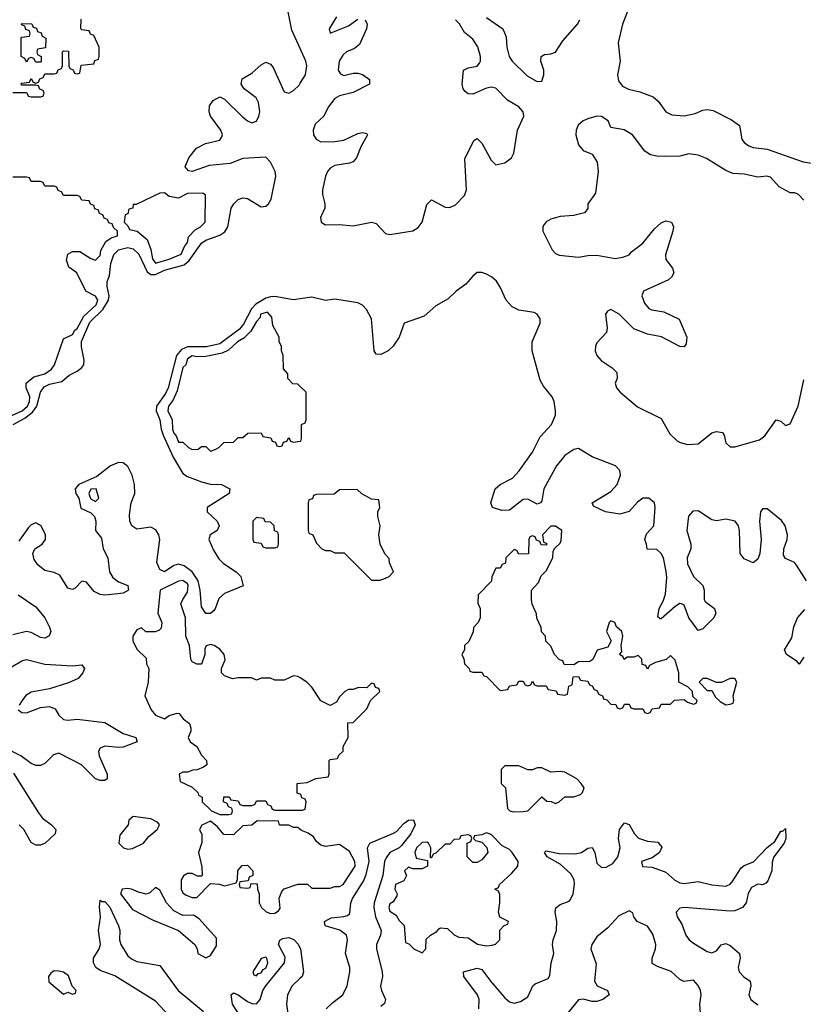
# Model space of a CAD drawing. Header units: inches. Extents: x 2710684 to 2828758, y 857022 to 965663.
# Tile 266 of 316: x 2788780 to 2792188, y 881429 to 885710. Entities that reach past the tile are written whole.
import ezdxf

# ---------------------------------------------------------------- set-up
doc = ezdxf.new("R2010")
doc.units = ezdxf.units.IN
doc.header["$MEASUREMENT"] = 0
doc.layers.add('C7888', color=7, linetype='Continuous')
doc.layers.add('C7898', color=7, linetype='Continuous')

msp = doc.modelspace()

# ---------------------------------------------------------------- linework, layer by layer
at = {"layer": 'C7888', "color": 4}
for points, elevation in [([(2790000, 885584.7), (2789964, 885664), (2789937, 885797), (2789858.3, 885930), (2789845.4, 885970), (2789822.9, 886090), (2789822.7, 886170), (2789829.3, 886190.7), (2789850, 886181), (2789892.4, 886110), (2789910, 886058), (2789917, 886010), (2789926.7, 885990), (2789959.2, 885959.2), (2789990, 885912.4), (2790000, 885902.3)], 4), ([(2788750, 885394), (2788810, 885394), (2788818, 885378), (2788830, 885374), (2788870, 885374), (2788882, 885378), (2788886, 885390), (2788882, 885402), (2788867.3, 885407.3), (2788862, 885422), (2788850, 885426), (2788790, 885426), (2788786, 885430), (2788790, 885434), (2788822, 885438), (2788830, 885454), (2788838, 885438), (2788850, 885434), (2788862, 885438), (2788867.3, 885452.7), (2788882, 885458), (2788890, 885474), (2788930, 885474), (2788942, 885478), (2788947.3, 885492.7), (2788962, 885498), (2788966, 885510), (2788966, 885570), (2788970, 885574), (2788992.7, 885572.7), (2788994, 885510), (2788998, 885498), (2789012.7, 885492.7), (2789018, 885478), (2789030, 885474), (2789042, 885478), (2789047.3, 885512.7), (2789102, 885518), (2789107.3, 885532.7), (2789122, 885538), (2789126, 885550), (2789126, 885590), (2789102, 885642), (2789087.3, 885647.3), (2789082, 885662), (2789050, 885666), (2789046, 885670), (2789047.3, 885712.7)], 8), ([(2788751.1, 883950), (2788802.1, 883977.9), (2788836.3, 884003.7), (2788854.4, 884030), (2788869.8, 884090.2), (2788886.1, 884113.9), (2788910, 884126), (2788963.2, 884136.8), (2788995.5, 884164.5), (2789030, 884181.8), (2789050, 884197.4), (2789058.8, 884210), (2789060.2, 884230), (2789048.5, 884288.5), (2789048.6, 884311.4), (2789085.5, 884394.5), (2789141.1, 884450), (2789165.7, 884490), (2789169.8, 884510), (2789160.5, 884550), (2789160.5, 884570), (2789170, 884598), (2789176.2, 884650), (2789190, 884688.7), (2789209.9, 884710.1), (2789250, 884720.2), (2789273.6, 884713.6), (2789297.6, 884690), (2789334.1, 884614.1), (2789350, 884602.3), (2789370, 884602.7), (2789410, 884621.7), (2789495.9, 884644.1), (2789517.1, 884662.9), (2789570, 884738), (2789590, 884752), (2789650, 884773), (2789671.6, 884788.4), (2789684.4, 884810), (2789699.8, 884890), (2789710.9, 884910), (2789730, 884928), (2789750, 884935.2), (2789770, 884932.3), (2789830, 884895.9), (2789850, 884898.6), (2789862, 884910), (2789873.3, 884930), (2789893.3, 885030), (2789890.7, 885050), (2789871.1, 885091.1), (2789850, 885111.9), (2789750, 885106.4), (2789695, 885085), (2789604.3, 885075.7), (2789530, 885049.7), (2789513.4, 885053.4), (2789499.5, 885070), (2789515.4, 885110), (2789548.2, 885151.8), (2789588.2, 885171.8), (2789650, 885186.7), (2789659.5, 885200.5), (2789662.6, 885210), (2789654.3, 885230), (2789609.6, 885290), (2789604.5, 885310), (2789605.1, 885334.9), (2789620.9, 885359.1), (2789650, 885374.8), (2789670, 885364), (2789748.4, 885288.4), (2789770, 885270.3), (2789790, 885260.9), (2789810, 885268.9), (2789820.3, 885290), (2789823.8, 885310), (2789817.8, 885350), (2789808, 885370), (2789756.2, 885410), (2789742.7, 885430), (2789747, 885453), (2789790, 885477.6), (2789830, 885514), (2789850, 885525.5), (2789870, 885517.3), (2789882.3, 885502.3), (2789930, 885395.8), (2789950, 885390.3), (2789970, 885402), (2789994.7, 885425.3), (2790000, 885433.8)], 4), ([(2788735.3, 883984.7), (2788791.3, 884010), (2788813.7, 884030), (2788822, 884050), (2788823.6, 884070), (2788808, 884110), (2788808, 884130), (2788842, 884158), (2788890, 884170.7), (2788918, 884190), (2788931.8, 884210), (2788970, 884322), (2789010, 884342), (2789019.5, 884360.5), (2789030, 884367.7), (2789058.6, 884421.4), (2789112.8, 884470), (2789119.3, 884490), (2789110, 884508.7), (2789068, 884530), (2789028, 884610), (2788993.6, 884633.6), (2788984, 884664), (2788989, 884690), (2789010, 884702.8), (2789042, 884702), (2789090, 884672), (2789110, 884664.7), (2789130, 884684.7), (2789133.2, 884706.8), (2789154.6, 884745.4), (2789178, 884762), (2789206, 884770), (2789206, 884790), (2789187.3, 884807.3), (2789182, 884822), (2789167.3, 884827.3), (2789162, 884842), (2789147.3, 884847.3), (2789142, 884862), (2789127.3, 884867.3), (2789122, 884882), (2789107.3, 884887.3), (2789102, 884902), (2789087.3, 884907.3), (2789082, 884922), (2789050, 884926), (2789042, 884942), (2789030, 884946), (2788970, 884946), (2788962, 884962), (2788947.3, 884967.3), (2788942, 884982), (2788930, 884986), (2788890, 884986), (2788882, 885002), (2788870, 885006), (2788830, 885006), (2788822, 885022), (2788810, 885026), (2788750, 885026)], 8), ([(2790000, 884496.7), (2789970, 884492.5), (2789890, 884506), (2789870, 884505.8), (2789850, 884499), (2789807.4, 884472.6), (2789787.4, 884452.6), (2789753.3, 884386.7), (2789735.8, 884364.2), (2789650, 884301.1), (2789592.2, 884287.8), (2789510, 884287.4), (2789483.2, 884276.8), (2789461.7, 884250), (2789425.4, 884110), (2789414.4, 884085.6), (2789375.4, 884030), (2789373.5, 884010), (2789389.3, 883970), (2789395, 883930), (2789403.9, 883903.9), (2789447.5, 883807.5), (2789490, 883737.8), (2789510, 883723.6), (2789570, 883700.2), (2789610, 883691.3), (2789658, 883690), (2789694, 883670), (2789690.7, 883650), (2789595.8, 883590), (2789594.9, 883570), (2789638.3, 883530), (2789647.7, 883510), (2789638.7, 883490), (2789608.4, 883470), (2789602.6, 883450), (2789623.1, 883403.1), (2789645.8, 883365.8), (2789666.3, 883346.3), (2789721, 883310), (2789741, 883290), (2789751.3, 883248.7), (2789670, 883216), (2789646.6, 883193.4), (2789630, 883148.7), (2789621.4, 883138.6), (2789610, 883129.2), (2789590, 883129.2), (2789570, 883158), (2789564.8, 883230), (2789556, 883270), (2789529.7, 883310), (2789495.6, 883335.6), (2789470, 883342.7), (2789450, 883337.7), (2789410, 883309.7), (2789390, 883319.6), (2789376.4, 883350), (2789388.8, 883450), (2789385.6, 883470), (2789371.8, 883491.8), (2789350, 883503.5), (2789290, 883494.7), (2789268.2, 883510), (2789259.2, 883530), (2789258, 883558), (2789264.1, 883610), (2789280.3, 883650), (2789278.9, 883690), (2789269.8, 883730), (2789250, 883767.1), (2789230, 883783.1), (2789210, 883784.4), (2789174.9, 883770), (2789116, 883724), (2789037.6, 883690), (2789021.2, 883670), (2789024.2, 883650), (2789037.5, 883630), (2789046.3, 883586.3), (2789090, 883565.5), (2789104.7, 883550), (2789111.3, 883530), (2789109, 883490), (2789135.9, 883455.9), (2789142.9, 883410), (2789163.5, 883370), (2789170.2, 883310), (2789185.3, 883285.3), (2789210, 883265.7), (2789250.4, 883250.4), (2789253.4, 883230), (2789230, 883217.6), (2789206.5, 883213.5), (2789150, 883208.9), (2789130, 883211.7), (2789104, 883224), (2789070, 883264.7), (2789050, 883269.6), (2789021.8, 883238.2), (2789010, 883232.6), (2788990, 883238.9), (2788955.1, 883295.1), (2788930, 883306.4), (2788890, 883315.3), (2788859.6, 883339.6), (2788843.2, 883363.2), (2788836.8, 883390), (2788845.4, 883410), (2788878, 883430), (2788892.5, 883450), (2788891.6, 883470), (2788874, 883510), (2788850, 883522.5), (2788830, 883513.6), (2788818, 883502), (2788777, 883443)], 4), ([(2790000, 884116), (2789990, 884126), (2789967.3, 884127.3), (2789946, 884150), (2789946, 884170), (2789927.3, 884192.7), (2789926, 884250), (2789918, 884270), (2789918, 884290), (2789908, 884310), (2789908, 884330), (2789880.4, 884380.4), (2789876.4, 884416.4), (2789858, 884438), (2789826.8, 884430), (2789825.4, 884414.6), (2789810, 884398), (2789784.4, 884355.6), (2789754.9, 884325.1), (2789726.8, 884310), (2789687.3, 884272.7), (2789660.4, 884259.6), (2789590, 884245.2), (2789550, 884244), (2789530, 884248.7), (2789510, 884235.3), (2789502, 884210), (2789490, 884198), (2789464.2, 884095.8), (2789445.7, 884054.3), (2789427.7, 884030), (2789424.9, 884010), (2789442.8, 883970), (2789444, 883930), (2789450, 883912), (2789461, 883901), (2789470, 883874), (2789490, 883874), (2789514, 883850), (2789530, 883842), (2789556.4, 883843.6), (2789570, 883854), (2789590, 883854), (2789610, 883834), (2789630, 883842), (2789646, 883850), (2789668.4, 883871.6), (2789710, 883874), (2789730, 883894), (2789750, 883894), (2789772.7, 883912.7), (2789830, 883914), (2789838, 883898), (2789872.7, 883892.7), (2789878, 883878), (2789892.7, 883872.7), (2789898, 883858), (2789910, 883854), (2789922, 883858), (2789927.3, 883872.7), (2789942, 883878), (2789950, 883894), (2789958, 883878), (2789970, 883874), (2790000, 883877.7)], 8), ([(2790000, 882848.7), (2789990, 882855.3), (2789970, 882858), (2789930, 882838), (2789890, 882838), (2789870, 882848), (2789830, 882848), (2789810, 882838), (2789788.7, 882848.7), (2789730.7, 882849.3), (2789704.7, 882844.7), (2789670, 882858), (2789658, 882870), (2789658, 882890), (2789673.6, 882926.4), (2789668.7, 882950), (2789650, 882974), (2789626, 882990), (2789610, 882994), (2789591.6, 882988.4), (2789585.4, 882974.6), (2789584.7, 882950), (2789570, 882908), (2789550, 882908.7), (2789530, 882918), (2789524, 882930), (2789519, 882990), (2789502.7, 883030), (2789500.9, 883110), (2789481.2, 883170), (2789489, 883190), (2789510, 883221), (2789513, 883250), (2789510, 883257.2), (2789490, 883272.3), (2789470, 883269.3), (2789391.3, 883230), (2789381, 883130), (2789398, 883090), (2789395.3, 883064.7), (2789385.4, 883054.6), (2789368.4, 883048.4), (2789328.4, 883048.4), (2789310, 883066), (2789290, 883058), (2789272, 883030), (2789272, 883010), (2789290, 882974), (2789330, 882934), (2789331.3, 882910), (2789342, 882890), (2789338, 882830), (2789324.7, 882770), (2789351, 882710), (2789370, 882686), (2789410, 882671), (2789430, 882684.7), (2789464.7, 882695.3), (2789474, 882694), (2789491, 882671), (2789518, 882650), (2789524.7, 882630), (2789523.6, 882616.4), (2789512, 882590), (2789522, 882570), (2789550.7, 882550.7), (2789570, 882512), (2789592, 882490), (2789594, 882470), (2789579.6, 882460.4), (2789551.6, 882448.4), (2789532.7, 882447.3), (2789510, 882438), (2789490, 882438), (2789474, 882430), (2789478, 882398), (2789530, 882374), (2789554, 882350), (2789558, 882338), (2789574, 882330), (2789574, 882310), (2789614, 882270), (2789650, 882254), (2789690, 882254), (2789702, 882258), (2789706, 882270), (2789702, 882282), (2789687.3, 882287.3), (2789682, 882302), (2789666, 882310), (2789668.4, 882331.6), (2789691.6, 882331.6), (2789698, 882318), (2789730, 882314), (2789738, 882298), (2789750, 882294), (2789790, 882294), (2789802, 882298), (2789810, 882314), (2789850, 882314), (2789858, 882298), (2789872.7, 882292.7), (2789878, 882278), (2789890, 882274), (2790000, 882274)], 8), ([(2788773.7, 883210), (2788850, 883156.9), (2788889.1, 883110), (2788910.3, 883069.7), (2788914.9, 883050), (2788907.9, 883032.1), (2788890, 883021.5), (2788870, 883024.2), (2788830, 883046.6), (2788810, 883050.7), (2788750, 883036.1)], 4), ([(2788670, 882853.8), (2788790, 882923.2), (2788810, 882929.2), (2788890, 882908.3), (2789010, 882900.3), (2789050, 882904.9), (2789061.6, 882890), (2789055.3, 882870), (2789033.6, 882846.3), (2788992.7, 882827.3), (2788910, 882801.6), (2788830, 882787), (2788807.3, 882772.7), (2788790.2, 882750), (2788777.7, 882730)], 4), ([(2788774, 882710), (2788790, 882697.4), (2788810, 882696.9), (2788870, 882720.2), (2788910, 882724.5), (2788934.1, 882714.1), (2788950, 882686.7), (2788970, 882668.1), (2788990, 882664.5), (2789030, 882669.2), (2789150, 882654.4), (2789230, 882607), (2789284.7, 882590), (2789291.3, 882570), (2789230, 882547.4), (2789210, 882545.3), (2789150, 882551.8), (2789130, 882543.6), (2789122.8, 882530), (2789125.6, 882510), (2789160.2, 882430), (2789160.4, 882410), (2789150, 882402), (2789130, 882402), (2789110, 882409.8), (2789048.3, 882470), (2788950, 882520.8), (2788926.4, 882513.6), (2788890, 882475.8), (2788870, 882468.3), (2788850, 882468.3), (2788830, 882476.3), (2788784.5, 882510), (2788744.5, 882530)], 4), ([(2788753.7, 882433.7), (2788861.8, 882261.8), (2788879.2, 882239.2), (2788918.8, 882210), (2788937.3, 882190), (2788934, 882170), (2788890.8, 882130), (2788870, 882122), (2788850, 882122), (2788830, 882133.2), (2788798.4, 882190), (2788777.6, 882210)], 4), ([(2790000, 882342.7), (2789987.3, 882347.3), (2789986, 882390), (2790000, 882391.3)], 8), ([(2790000, 882190.1), (2789990, 882198), (2789970, 882198), (2789950, 882208), (2789910, 882208.7), (2789906, 882226), (2789812.7, 882227.3), (2789790, 882208), (2789750, 882206), (2789710, 882166), (2789668.4, 882168.4), (2789640.4, 882200.4), (2789610, 882226), (2789571.6, 882208.4), (2789562, 882190), (2789572.7, 882167.3), (2789572.7, 882132.7), (2789558, 882090), (2789572.7, 882027.3), (2789574, 881990), (2789570, 881986), (2789552.7, 881987.3), (2789530, 881998), (2789510, 881998), (2789491.6, 881988.4), (2789482, 881970), (2789482, 881930), (2789490, 881914), (2789503.6, 881903.6), (2789530, 881894), (2789550, 881894), (2789610, 881954), (2789648.4, 881951.6), (2789670, 881944.7), (2789722, 881958), (2789727.3, 881972.7), (2789728.4, 882011.6), (2789747.3, 882032.7), (2789770, 882034), (2789794, 882010), (2789794, 881990), (2789778, 881982), (2789774, 881966), (2789738, 881962), (2789734, 881950), (2789738, 881938), (2789770, 881934), (2789782, 881938), (2789786, 881954), (2789812.7, 881952.7), (2789814, 881930), (2789822, 881910), (2789822, 881870), (2789832, 881850), (2789851.1, 881831.1), (2789870, 881824.7), (2789890, 881826), (2789904.7, 881835.3), (2789912.9, 881847.1), (2789909, 881891), (2789920.2, 881919.8), (2789930, 881932), (2789990, 881952), (2790000, 881951.9)], 8), ([(2789492.9, 881312.9), (2789370, 881442.7), (2789193.7, 881553.7), (2789130, 881575.8), (2789111.6, 881590), (2789100.5, 881610), (2789100.5, 881630), (2789125.1, 881670), (2789131.8, 881690), (2789122.9, 881750), (2789131.4, 881808.6), (2789126.5, 881853.5), (2789130, 881882), (2789136.9, 881876.9), (2789150, 881876.3), (2789172.1, 881852.1), (2789210.2, 881770), (2789215.2, 881750), (2789214.3, 881710), (2789220.3, 881690), (2789250, 881640.5), (2789266.5, 881626.5), (2789290, 881615.8), (2789390, 881598.8), (2789469.5, 881489.5), (2789578.6, 881398.6)], 4), ([(2789768.6, 881330), (2789705.4, 881430), (2789699.3, 881470), (2789710, 881479.1), (2789730, 881470.4), (2789770, 881442), (2789790, 881432.9), (2789810, 881432.2), (2789825.1, 881450), (2789838, 881490), (2789849.8, 881510), (2789931.7, 881610), (2789934.8, 881634.8), (2789905.1, 881690), (2789911.7, 881708.3), (2789924.6, 881715.4), (2789950, 881719.5), (2789971.9, 881711.9), (2789990.9, 881690.9), (2790000, 881672.7)], 4), ([(2790000, 881542.5), (2789965.2, 881510), (2789944.9, 881470), (2789940.2, 881430), (2789945.5, 881390), (2789942.4, 881370), (2789914.7, 881290), (2789905.4, 881210), (2789886, 881130), (2789885.7, 881110), (2789890, 881102), (2789906, 881106), (2789942.4, 881137.6), (2789991.3, 881168.7), (2790000, 881178.4)], 4)]:
    msp.add_lwpolyline(points, dxfattribs=dict(at, elevation=elevation))
at = {"layer": 'C7888', "color": 4, "elevation": 8}
for points in [[(2788850, 885526), (2788842, 885542), (2788830, 885546), (2788818, 885542), (2788810, 885526), (2788802, 885542), (2788786, 885550), (2788786, 885630), (2788790, 885634), (2788822, 885638), (2788826, 885650), (2788822, 885662), (2788807.3, 885667.3), (2788802, 885682), (2788787.3, 885687.3), (2788790, 885694), (2788832.7, 885692.7), (2788838, 885678), (2788852.7, 885672.7), (2788858, 885658), (2788872.7, 885652.7), (2788878, 885638), (2788894, 885630), (2788892.7, 885587.3), (2788858, 885582), (2788854, 885570), (2788858, 885558), (2788874, 885550), (2788874, 885530), (2788870, 885526)], [(2789410, 884957.2), (2789390, 884956), (2789286, 884906), (2789274, 884906), (2789272, 884890), (2789254, 884886), (2789250, 884866), (2789238, 884862), (2789234, 884830), (2789250, 884814), (2789258, 884798), (2789290.9, 884790.9), (2789334, 884754), (2789350.8, 884710.8), (2789357.3, 884670), (2789370, 884651), (2789430, 884668.8), (2789482, 884690), (2789496, 884724), (2789510, 884742), (2789514.6, 884765.4), (2789543.1, 884796.9), (2789566, 884810), (2789586, 884830), (2789587.3, 884947.3), (2789576.4, 884956.4), (2789510, 884954), (2789470, 884934), (2789430, 884942)], [(2789112.7, 883670), (2789090, 883668.7), (2789080.7, 883650), (2789087.1, 883632.9), (2789090, 883626.8), (2789110, 883616), (2789124, 883630)], [(2789810, 883546), (2789794, 883530), (2789794, 883450), (2789798, 883438), (2789830, 883434), (2789838, 883418), (2789850, 883414), (2789890, 883414), (2789902, 883418), (2789906, 883430), (2789906, 883470), (2789902, 883482), (2789887.3, 883487.3), (2789886, 883510), (2789870, 883526), (2789847.3, 883527.3), (2789842, 883542)], [(2789274, 882246), (2789254, 882230), (2789252, 882210), (2789214.8, 882165.2), (2789211, 882130), (2789232, 882110), (2789250, 882104), (2789270, 882106.8), (2789318, 882130), (2789341.2, 882158.8), (2789378, 882190), (2789388, 882210), (2789380.4, 882220.4), (2789350, 882235.3)], [(2789370, 881938), (2789345.4, 881914.6), (2789330, 881908.7), (2789296.5, 881916.5), (2789266, 881930), (2789250, 881933.2), (2789226, 881930), (2789218.8, 881910), (2789270, 881842), (2789356.9, 881796.9), (2789470.7, 881750.7), (2789542, 881690), (2789552, 881670), (2789554, 881650), (2789590, 881632), (2789610, 881642), (2789636.4, 881683.6), (2789636.4, 881716.4), (2789560.4, 881800.4), (2789536.4, 881816.4), (2789490, 881815.3), (2789450, 881835.3), (2789418, 881870), (2789390, 881926)], [(2789850, 881634), (2789830, 881628), (2789794, 881570), (2789798, 881558), (2789810, 881554), (2789816.4, 881563.6), (2789830, 881566), (2789839, 881581), (2789850, 881586.8), (2789859, 881610), (2789855.3, 881630)], [(2788930, 881575.3), (2788915.3, 881564.7), (2788904.7, 881550), (2788907.3, 881527.3), (2788970, 881474), (2788990, 881482), (2789010, 881474), (2789022, 881478), (2789026, 881490), (2789008, 881508), (2788992.9, 881552.9), (2788970, 881568.7), (2788950, 881574)]]:
    msp.add_lwpolyline(points, close=True, dxfattribs=at)
at = {"layer": 'C7898', "color": 4}
for points, elevation in [([(2791432, 885768), (2791400.9, 885690), (2791382, 885610), (2791390.4, 885530), (2791379.5, 885470), (2791384.4, 885444.4), (2791401.6, 885421.6), (2791427.5, 885407.5), (2791476, 885396), (2791534.4, 885374.4), (2791556.4, 885356.4), (2791590.4, 885310), (2791616, 885296), (2791670, 885291.7), (2791717.5, 885302.5), (2791750, 885316.3), (2791770, 885319.1), (2791795.8, 885315.8), (2791874.9, 885274.9), (2791910.4, 885250.4), (2791919.5, 885190), (2791930, 885175.5), (2791950, 885161.3), (2791970, 885154), (2792030, 885147), (2792187.3, 885092.7), (2792250, 885082)], 4), ([(2790157.2, 885722.8), (2790125.7, 885670), (2790130, 885651.3), (2790210, 885682.7), (2790250, 885712)], 4), ([(2790282, 885710), (2790290.3, 885690.3), (2790287.6, 885670), (2790258.2, 885601.8), (2790235.8, 885584.2), (2790200.4, 885570), (2790184.5, 885555.5), (2790169.1, 885530), (2790164.9, 885490), (2790174.7, 885474.7), (2790190, 885467.2), (2790230, 885476.9), (2790250, 885477.3), (2790271.2, 885471.2), (2790300.5, 885450), (2790300.5, 885430), (2790230, 885394.2), (2790170, 885378.8), (2790150, 885367.1), (2790121.8, 885330), (2790103.1, 885290), (2790064.7, 885255.3), (2790055.9, 885230), (2790058.2, 885210), (2790069.1, 885190), (2790090, 885178.8), (2790150, 885180.2), (2790190, 885186.2), (2790250, 885214.6), (2790270, 885219.5), (2790290, 885214.8), (2790292.7, 885210), (2790263.2, 885156.8), (2790245.2, 885110), (2790230, 885092.6), (2790213.9, 885086.1), (2790150, 885076.2), (2790130, 885064.4), (2790118.6, 885050), (2790109.3, 885030), (2790096.9, 884970), (2790096.2, 884950), (2790107.2, 884910), (2790106.4, 884890), (2790088.1, 884850), (2790090.3, 884830), (2790110, 884818.2), (2790170, 884819.3), (2790230, 884813.2), (2790310, 884829.2), (2790330, 884824.4), (2790370, 884780.9), (2790390, 884775.8), (2790490, 884792.4), (2790513, 884807), (2790530.5, 884829.5), (2790550, 884906.8), (2790570, 884926.7), (2790630, 884895.5), (2790650, 884893.4), (2790675.3, 884904.7), (2790714.2, 884945.8), (2790722.2, 884970), (2790715.2, 885104.8), (2790755.1, 885184.9), (2790770, 885193), (2790790, 885173.4), (2790830, 885099.1), (2790850, 885078.7), (2790890, 885088.1), (2790919.2, 885110), (2790928.5, 885130), (2790944.8, 885230), (2790972.8, 885290), (2790969.7, 885310), (2790950.5, 885330.5), (2790900.7, 885360.7), (2790850, 885412.3), (2790830, 885416.1), (2790810, 885411.8), (2790750, 885386), (2790730, 885388.4), (2790717.6, 885397.6), (2790708, 885410), (2790704, 885430), (2790709.7, 885490), (2790730, 885501.1), (2790770, 885507.6), (2790779.6, 885520.4), (2790784.4, 885530), (2790784.2, 885550), (2790772.7, 885592.7), (2790750, 885624.7), (2790714.7, 885654.7), (2790692.2, 885692.2), (2790675.1, 885710)], 4), ([(2790810, 885719.6), (2790880.2, 885670), (2790895.1, 885635.1), (2790898.5, 885590), (2790908.1, 885550), (2790920.9, 885530), (2790986.4, 885466.4), (2791030, 885442), (2791050, 885443.1), (2791059.8, 885470), (2791058.8, 885490), (2791046.6, 885530), (2791047.3, 885550), (2791061.8, 885558.2), (2791090, 885561.5), (2791110.6, 885569.4), (2791142.3, 885617.7), (2791206, 885690), (2791215.8, 885710)], 4), ([(2790000, 885433.8), (2790022.5, 885470), (2790028.8, 885510), (2790024.8, 885530), (2790000, 885584.7)], 4), ([(2792190, 884926), (2792166, 884950), (2792150, 884958), (2792130, 884958), (2792083.2, 884983.2), (2792045.2, 885025.2), (2792029.2, 885029.2), (2791990, 885025.1), (2791930, 885038), (2791881.2, 885041.2), (2791850, 885054), (2791766.3, 885106.3), (2791730, 885121.7), (2791690, 885126.9), (2791650, 885117.3), (2791590, 885115.6), (2791550, 885116.4), (2791522.3, 885122.3), (2791497.8, 885137.8), (2791444.5, 885210), (2791408.2, 885231.8), (2791350, 885242), (2791338.4, 885270), (2791310, 885288.5), (2791290, 885290.7), (2791250, 885278.9), (2791230, 885269.8), (2791208.9, 885251.1), (2791199.7, 885230), (2791197.8, 885210), (2791210, 885165.5), (2791230, 885142), (2791270, 885126), (2791290.7, 885090), (2791295.5, 885050), (2791283.7, 884956.3), (2791250.8, 884910), (2791250.5, 884889.5), (2791236, 884870), (2791190, 884858.5), (2791130, 884853.8), (2791090, 884842.2), (2791068.9, 884831.1), (2791060.3, 884819.7), (2791054.4, 884810), (2791054.2, 884790), (2791096.1, 884710), (2791110, 884693.1), (2791126, 884686), (2791210, 884676.9), (2791250, 884685), (2791290, 884686), (2791370, 884671.6), (2791402.8, 884677.2), (2791430, 884688), (2791439.7, 884700.3), (2791490, 884738.7), (2791539.8, 884800.2), (2791570, 884826.7), (2791590, 884835.5), (2791614, 884830), (2791622.4, 884810), (2791619.5, 884790), (2791587.7, 884687.7), (2791590, 884666.8), (2791618.8, 884630), (2791624, 884610), (2791614, 884590), (2791601.1, 884578.9), (2791492.4, 884530), (2791485.2, 884510), (2791497, 884477), (2791515.1, 884455.1), (2791528.9, 884448.9), (2791580.6, 884440.6), (2791647.5, 884407.5), (2791680.7, 884330), (2791678.8, 884301.2), (2791670, 884288), (2791650, 884288.7), (2791571.5, 884331.5), (2791510, 884342.7), (2791450, 884365.6), (2791386.6, 884430), (2791350, 884450.8), (2791336.7, 884443.3), (2791327.2, 884430), (2791334.7, 884370), (2791331.7, 884350), (2791290, 884305.6), (2791283.2, 884290), (2791282.9, 884270), (2791290.2, 884250), (2791309, 884229), (2791356.8, 884196.8), (2791375.9, 884175.9), (2791378.4, 884150), (2791368.9, 884130), (2791375.3, 884110), (2791391.6, 884090), (2791466.8, 884026.8), (2791570, 883976.3), (2791606.7, 883910), (2791638.9, 883878.9), (2791651.3, 883871.3), (2791683.8, 883863.8), (2791730, 883866), (2791790, 883913.4), (2791810, 883920.3), (2791835.4, 883915.4), (2791843.1, 883903.1), (2791850.3, 883870), (2791870, 883853.1), (2791890, 883853.4), (2791996.5, 883883.5), (2792019.7, 883900.3), (2792070, 883970.5), (2792090, 883964.9), (2792110, 883945.5), (2792130, 883953), (2792165.3, 884030), (2792190, 884144.7)], 4), ([(2792201.1, 883270), (2792158.6, 883338.6), (2792149.8, 883349.8), (2792110, 883367.6), (2792102, 883382), (2792102.2, 883410), (2792117.2, 883450), (2792118.8, 883470), (2792108.6, 883510), (2792092.5, 883532.5), (2792030, 883583.5), (2792010, 883583), (2792000.8, 883570), (2791996.5, 883530), (2792004.2, 883450), (2791998.9, 883390), (2791990, 883365.2), (2791970, 883349.3), (2791930, 883366.6), (2791913.6, 883390), (2791909.8, 883490), (2791905.3, 883510), (2791890.5, 883530.5), (2791850, 883538.4), (2791810, 883531.9), (2791790, 883536.4), (2791730, 883574.6), (2791706.8, 883573.2), (2791688.4, 883551.6), (2791681.3, 883490), (2791699, 883430), (2791698.9, 883410), (2791682, 883370), (2791683.9, 883343.9), (2791709.3, 883289.3), (2791750.3, 883250), (2791756, 883230), (2791756.4, 883190), (2791761.2, 883181.2), (2791801, 883150), (2791806.8, 883130), (2791798.8, 883110), (2791750, 883061.2), (2791730, 883054), (2791689.5, 883110), (2791670, 883164), (2791658, 883170), (2791650, 883172.3), (2791630, 883159.5), (2791570, 883105.2), (2791564.7, 883104.7), (2791554.6, 883114.6), (2791560.5, 883150), (2791578, 883182), (2791587.7, 883212.3), (2791594.7, 883285.3), (2791591.6, 883311.6), (2791579.7, 883370), (2791570, 883389.4), (2791550, 883406), (2791508, 883408), (2791506, 883430), (2791498, 883450), (2791505.2, 883474.8), (2791538, 883510), (2791543.6, 883590), (2791540.5, 883610), (2791516, 883630), (2791490, 883629.6), (2791466.9, 883613.1), (2791430, 883572.3), (2791390, 883560.7), (2791328, 883570), (2791274.6, 883594.6), (2791269, 883610), (2791350, 883659.3), (2791378.7, 883690), (2791392.6, 883730), (2791389.6, 883750), (2791370.7, 883770.7), (2791268.9, 883808.9), (2791210, 883846.3), (2791190, 883841.1), (2791150, 883814.7), (2791113.6, 883770), (2791059.5, 883670), (2791050, 883618), (2791044.7, 883610), (2791030, 883604.5), (2790990, 883625.1), (2790970, 883624.7), (2790910, 883577.6), (2790875.9, 883575.9), (2790835.3, 883590), (2790829, 883610), (2790847, 883670), (2790869.4, 883690), (2790922.5, 883717.5), (2790951.6, 883748.4), (2791009.8, 883830), (2791043.2, 883896.8), (2791093.1, 883950), (2791109.8, 883990), (2791109.8, 884010), (2791103.7, 884050), (2791095.5, 884070), (2791057.3, 884117.3), (2791043.1, 884143.1), (2791008.9, 884270), (2791007.9, 884310), (2791043.5, 884390), (2791042.9, 884410), (2791030, 884429.7), (2791016.6, 884436.7), (2790950, 884447), (2790921.1, 884461.1), (2790895.8, 884490), (2790870, 884547.3), (2790853, 884572.9), (2790831.8, 884591.8), (2790810, 884603.1), (2790790, 884610.8), (2790769.4, 884610.6), (2790750, 884595.4), (2790719.8, 884560.2), (2790678, 884530), (2790643.6, 884496.4), (2790590, 884465.6), (2790539.5, 884420.5), (2790452, 884390), (2790430.7, 884329.3), (2790404.7, 884290), (2790382, 884270), (2790350, 884254), (2790330, 884255.3), (2790321.2, 884270), (2790309.4, 884410), (2790288.3, 884450), (2790270, 884468.3), (2790250, 884478.5), (2790150, 884495.4), (2790110, 884489.6), (2790050, 884503.5), (2790000, 884496.7)], 4), ([(2790000, 883877.7), (2790002, 883878), (2790006, 883890), (2790006, 883950), (2790022, 883958), (2790026, 883970), (2790026, 884090), (2790000, 884116)], 8), ([(2792190, 882938), (2792170, 882908.7), (2792160.2, 882920.2), (2792114, 882950), (2792105.2, 882970), (2792137.4, 883022.6), (2792147, 883070), (2792162.9, 883110), (2792193.9, 883146.1)], 4), ([(2790000, 882391.3), (2790030, 882394), (2790068.4, 882411.6), (2790122, 882418), (2790126, 882430), (2790126, 882490), (2790130, 882494), (2790162, 882498), (2790167.3, 882512.7), (2790186, 882530), (2790186, 882550), (2790208, 882590), (2790207.3, 882652.7), (2790230, 882654), (2790290, 882714), (2790306, 882750), (2790346, 882790), (2790342, 882802), (2790327.3, 882807.3), (2790322, 882822), (2790310, 882826), (2790290, 882806), (2790252.7, 882807.3), (2790230, 882798), (2790210, 882798), (2790194, 882790), (2790170, 882766), (2790156.9, 882743.1), (2790130, 882728), (2790088.9, 882748.9), (2790050, 882808), (2790028, 882830), (2790000, 882848.7)], 8), ([(2790000, 882274), (2790010, 882274), (2790022, 882278), (2790026, 882310), (2790022, 882322), (2790007.3, 882327.3), (2790002, 882342), (2790000, 882342.7)], 8), ([(2790113.3, 881410), (2790142.1, 881437.9), (2790185.7, 881470), (2790203.5, 881510), (2790216.1, 881570), (2790215.3, 881590), (2790197.1, 881650), (2790205.3, 881710), (2790200.4, 881730), (2790171.6, 881751.6), (2790109, 881770), (2790106, 881790), (2790134, 881806), (2790190, 881811.5), (2790204.9, 881815.1), (2790215.7, 881824.3), (2790220.3, 881870), (2790226.8, 881890), (2790275.3, 881964.7), (2790286.6, 881993.4), (2790299.8, 882050), (2790291.8, 882110), (2790302.7, 882130), (2790406.2, 882173.8), (2790418.9, 882181.1), (2790450, 882215.8), (2790470, 882230.4), (2790492.2, 882232.2), (2790500.4, 882210), (2790480.3, 882170), (2790440.5, 882119.5), (2790430.2, 882109.8), (2790390.2, 882089.8), (2790373.1, 882066.9), (2790365.7, 882050), (2790358.6, 881990), (2790320.7, 881870), (2790319.7, 881850), (2790326.9, 881810), (2790351.6, 881750), (2790349, 881730), (2790332.2, 881690), (2790332, 881670), (2790356.9, 881570), (2790358.3, 881550), (2790349.1, 881510), (2790352.7, 881490), (2790370.2, 881450), (2790366.4, 881433.6), (2790350, 881419.7)], 4), ([(2790776.9, 881410), (2790777.3, 881450), (2790770.9, 881470), (2790711.5, 881550), (2790709.7, 881570.3), (2790770, 881586.3), (2790790, 881580.3), (2790828.1, 881528.1), (2790890, 881457), (2790910, 881440.3), (2790930, 881434.6), (2790958.4, 881441.6), (2790990, 881461.6), (2791010.9, 881509.1), (2791020.9, 881519.1), (2791077.8, 881542.2), (2791085.6, 881554.4), (2791090.8, 881610), (2791102, 881650), (2791096.8, 881690), (2791099.8, 881710), (2791114.8, 881750), (2791115.1, 881790), (2791108.3, 881830), (2791111.5, 881848.5), (2791130, 881863.8), (2791170, 881878.4), (2791175.5, 881884.5), (2791186.9, 881910), (2791192.6, 881952.6), (2791191.3, 881970), (2791176.5, 881996.5), (2791130, 882038.4), (2791074, 882070), (2791062, 882090), (2791070, 882096), (2791125.2, 882085.2), (2791195.9, 882084.1), (2791222.7, 882090), (2791250, 882108.4), (2791270, 882110.5), (2791280.3, 882090), (2791290, 882043), (2791310, 882024.6), (2791330, 882025.3), (2791358.6, 882041.4), (2791380.4, 882070), (2791391.2, 882110), (2791384.2, 882150), (2791387.6, 882190), (2791410, 882218.8), (2791430, 882210.8), (2791454, 882170), (2791471.4, 882151.4), (2791510, 882138.9), (2791554.4, 882134.4), (2791572.8, 882112.8), (2791562, 882090), (2791550, 882080.7), (2791530, 882066.6), (2791483.8, 882050), (2791488.1, 882028.1), (2791530, 882025.3), (2791590, 882004), (2791629.3, 881969.3), (2791650, 881958), (2791670, 881954.4), (2791730, 881963.6), (2791789.3, 881949.3), (2791850, 881942.4), (2791868.9, 881951.1), (2791878.5, 881961.5), (2791917.5, 882022.5), (2791930, 882032.7), (2791971.3, 882048.7), (2792030, 882110.7), (2792063.2, 882136.8), (2792090, 882182), (2792098, 882182), (2792110, 882194), (2792111.3, 882150), (2792104.7, 882130), (2792059.1, 882070), (2792052.3, 882047.7), (2792050.4, 882010), (2792033.3, 881966.7), (2792024.1, 881955.9), (2792010.4, 881949.6), (2791990, 881951.5), (2791962.6, 881937.4), (2791948.3, 881911.7), (2791939, 881870), (2791923.1, 881850), (2791890, 881835.6), (2791870, 881834.7), (2791670, 881850.9), (2791650, 881847.6), (2791635.3, 881830), (2791638.9, 881810), (2791658.6, 881778.6), (2791677.3, 881730), (2791691.8, 881710), (2791710, 881695.3), (2791770, 881659.6), (2791790, 881653.4), (2791810, 881661.3), (2791830, 881687.7), (2791850, 881694), (2791870, 881685.5), (2791910.4, 881650.4), (2791913, 881630), (2791904.4, 881590), (2791908, 881570), (2791928.5, 881548.5), (2791956, 881530), (2791958.8, 881510), (2791951, 881470), (2791958.8, 881450), (2791990, 881427.3)], 4), ([(2790000, 881951.9), (2790031.6, 881951.6), (2790050, 881934), (2790130, 881934), (2790150, 881942), (2790170, 881942), (2790186, 881950), (2790239, 882030), (2790237.2, 882050), (2790214.2, 882094.2), (2790170, 882124), (2790110, 882115.3), (2790090, 882122), (2790070, 882138), (2790057.2, 882157.2), (2790034, 882174), (2790005.6, 882185.6), (2790000, 882190.1)], 8), ([(2791741.5, 881370), (2791738, 881430), (2791743.1, 881470), (2791739.8, 881490), (2791730, 881511.8), (2791710, 881534), (2791668.5, 881528.4), (2791650, 881536.9), (2791612.2, 881572.2), (2791553.5, 881593.5), (2791530, 881607), (2791529.7, 881630), (2791545.1, 881670), (2791546, 881690), (2791533.8, 881733.8), (2791510, 881769.7), (2791464.5, 881790), (2791451.2, 881810), (2791446.6, 881826.6), (2791430, 881836.2), (2791385.4, 881814.6), (2791338.1, 881761.9), (2791290, 881723.5), (2791267.7, 881690), (2791264, 881670), (2791286.1, 881606.1), (2791279, 881530), (2791290.4, 881510), (2791336, 881490), (2791343, 881470), (2791316.3, 881450), (2791290, 881442.4), (2791270, 881441.8), (2791230, 881452.1), (2791210, 881448.4), (2791146, 881370)], 4), ([(2790000, 881672.7), (2790001.3, 881670), (2790014.2, 881570), (2790008, 881550), (2790000, 881542.5)], 4)]:
    msp.add_lwpolyline(points, dxfattribs=dict(at, elevation=elevation))
at = {"layer": 'C7898', "color": 4, "elevation": 8}
for points in [[(2790247.3, 883667.3), (2790170, 883666), (2790147.3, 883647.3), (2790070, 883646), (2790058, 883642), (2790052.7, 883627.3), (2790038, 883622), (2790034, 883610), (2790034, 883490), (2790038, 883478), (2790054, 883470), (2790070, 883434), (2790094, 883410), (2790110, 883402), (2790130, 883402), (2790150, 883392), (2790191.6, 883391.6), (2790310, 883274), (2790347.3, 883272.7), (2790370, 883282), (2790386, 883290), (2790406, 883310), (2790388.4, 883348.4), (2790387.3, 883367.3), (2790368.4, 883388.4), (2790348, 883430), (2790342, 883470), (2790348, 883510), (2790338, 883550), (2790338, 883570), (2790346, 883590), (2790342, 883622), (2790310, 883626), (2790268.4, 883648.4)], [(2791110, 883508), (2791090, 883508), (2791054, 883470), (2791058, 883438), (2791070, 883434), (2791074, 883430), (2791070, 883426), (2791047.3, 883427.3), (2791042, 883442), (2791027.3, 883447.3), (2791022, 883462), (2791010, 883466), (2790998, 883462), (2790994, 883450), (2790992.7, 883387.3), (2790950, 883386), (2790942, 883402), (2790930, 883406), (2790894, 883370), (2790892, 883348), (2790878, 883342), (2790870, 883326), (2790850, 883326), (2790832.7, 883287.3), (2790831.6, 883268.4), (2790774, 883210), (2790772.7, 883172.7), (2790782, 883150), (2790782, 883110), (2790774, 883090), (2790752.7, 883067.3), (2790751.6, 883048.4), (2790732.7, 883007.3), (2790714, 882990), (2790714, 882970), (2790702, 882950), (2790711.6, 882931.6), (2790714, 882910), (2790734, 882890), (2790738, 882878), (2790750, 882874), (2790790, 882874), (2790798, 882858), (2790810, 882854), (2790870, 882794), (2790902, 882798), (2790910, 882814), (2790942, 882818), (2790950, 882834), (2790970, 882834), (2790978, 882818), (2790990, 882814), (2791002, 882818), (2791010, 882834), (2791018, 882818), (2791030, 882814), (2791070, 882814), (2791078, 882798), (2791112.7, 882792.7), (2791118, 882778), (2791150, 882774), (2791162, 882778), (2791167.3, 882812.7), (2791182, 882818), (2791187.3, 882852.7), (2791210, 882854), (2791218, 882838), (2791250, 882834), (2791258, 882818), (2791270, 882814), (2791278, 882798), (2791290, 882794), (2791298, 882778), (2791314, 882770), (2791318, 882758), (2791332.7, 882752.7), (2791350, 882734), (2791372.7, 882732.7), (2791378, 882718), (2791390, 882714), (2791402, 882718), (2791410, 882734), (2791430, 882734), (2791438, 882718), (2791450, 882714), (2791490, 882714), (2791498, 882698), (2791510, 882694), (2791522, 882698), (2791530, 882714), (2791562, 882718), (2791570, 882734), (2791610, 882734), (2791628, 882752), (2791670, 882754), (2791683.6, 882743.6), (2791710, 882734), (2791722, 882738), (2791726, 882750), (2791707.3, 882767.3), (2791706, 882790), (2791686, 882810), (2791646, 882830), (2791646, 882870), (2791630, 882926), (2791610, 882946), (2791591.3, 882928.7), (2791544.7, 882915.3), (2791518, 882902), (2791510, 882886), (2791502, 882902), (2791487.3, 882907.3), (2791486, 882930), (2791470, 882946), (2791450, 882938), (2791422, 882938), (2791408.4, 882928.4), (2791402, 882942), (2791388, 882950), (2791398, 882962), (2791395.3, 882990), (2791402, 883030), (2791398, 883050), (2791375.3, 883070), (2791368, 883090), (2791350, 883097.2), (2791342.8, 883090), (2791331.3, 883050), (2791351.3, 883010), (2791338, 882982), (2791291.6, 882968.4), (2791271.6, 882928.4), (2791259.6, 882920.4), (2791210, 882918), (2791190, 882906), (2791147.3, 882907.3), (2791142, 882922), (2791127.3, 882927.3), (2791106, 882950), (2791090, 882986), (2791068.4, 883008.4), (2791066, 883030), (2791048.4, 883048.4), (2791047.3, 883067.3), (2791028.4, 883108.4), (2791027.3, 883127.3), (2791008.4, 883168.4), (2791006, 883190), (2791006, 883230), (2791036.4, 883263.6), (2791047.3, 883292.7), (2791070, 883314), (2791098, 883370), (2791100.4, 883399.6), (2791107.3, 883412.7), (2791130, 883434), (2791134.6, 883445.4), (2791138, 883490)], [(2791890, 882846), (2791870, 882846), (2791831.1, 882828.9), (2791810, 882828), (2791770, 882846), (2791750, 882846), (2791734, 882830), (2791770, 882794), (2791790, 882794), (2791805.4, 882765.4), (2791826.4, 882746.4), (2791850, 882732), (2791870, 882734), (2791882, 882738), (2791886, 882750), (2791882, 882770), (2791898, 882830)], [(2790950, 882466), (2790890, 882466), (2790874, 882450), (2790874, 882390), (2790892, 882370), (2790901, 882281), (2790911.1, 882271.1), (2790926, 882266), (2790970, 882267.7), (2790990, 882271), (2791050, 882332), (2791072.7, 882312.7), (2791091.6, 882311.6), (2791110, 882302), (2791126, 882310), (2791150, 882332), (2791190, 882331.3), (2791218, 882342), (2791228, 882350), (2791234, 882370), (2791222, 882390), (2791202, 882410), (2791150, 882439), (2791130, 882442), (2791090, 882438), (2791050, 882458), (2791030, 882458), (2791010, 882448.7), (2790990, 882448.7)], [(2790810, 882175.3), (2790790, 882166), (2790758, 882162), (2790754, 882150), (2790762, 882142), (2790790, 882134), (2790811, 882111), (2790816, 882090), (2790790, 882058), (2790770, 882046), (2790750, 882046), (2790726, 882070), (2790726, 882130), (2790742, 882138), (2790746, 882150), (2790742, 882162), (2790730, 882166), (2790698, 882162), (2790692.7, 882147.3), (2790670, 882146), (2790650, 882126), (2790630, 882126), (2790590, 882086), (2790578, 882082), (2790570, 882066), (2790566, 882066), (2790568, 882110), (2790558, 882130), (2790550, 882134), (2790530, 882133.2), (2790504.9, 882110), (2790498, 882090), (2790504.7, 882064.7), (2790554, 882054), (2790554, 882030), (2790530, 882018), (2790490, 882018), (2790470, 882026), (2790454, 882010), (2790462, 881990), (2790450, 881966), (2790414, 881950), (2790412, 881930), (2790422, 881910), (2790419.6, 881900.4), (2790404.7, 881875.3), (2790390, 881866), (2790384.7, 881850), (2790390, 881834), (2790416.9, 881816.9), (2790430, 881794), (2790451.6, 881771.6), (2790458, 881698), (2790472.7, 881692.7), (2790494, 881670), (2790530, 881654), (2790546, 881670), (2790547.3, 881712.7), (2790566, 881730), (2790594.6, 881745.4), (2790602, 881758), (2790610, 881762), (2790639.6, 881759.6), (2790670, 881732), (2790690, 881722), (2790730, 881718), (2790770.7, 881690.7), (2790810, 881684), (2790834, 881686), (2790848.9, 881691.1), (2790868, 881710), (2790868.4, 881751.6), (2790887.3, 881772.7), (2790902, 881778), (2790906, 881790), (2790868.4, 881808.4), (2790862, 881830), (2790868, 881870), (2790867.3, 881907.3), (2790862, 881922), (2790846, 881930), (2790862, 881938), (2790866, 881950), (2790920.4, 881999.6), (2790946, 882030), (2790948, 882050), (2790922, 882090), (2790910, 882102), (2790878, 882118), (2790830, 882168)]]:
    msp.add_lwpolyline(points, close=True, dxfattribs=at)

doc.saveas('drawing.dxf')
